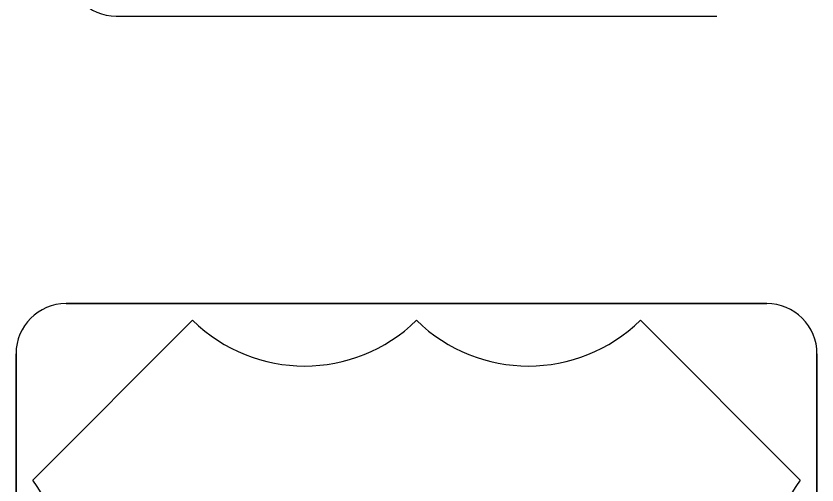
# Model space of a CAD drawing. Extents: x 10133 to 81668, y 5524 to 11018.
# Drawn here: x 35486.9 to 35586.9, y 8358.1 to 8416.6 of the extents above; entities that cross this region are included whole.
import ezdxf

# ---------------------------------------------------------------- set-up
doc = ezdxf.new("R2010")
doc.units = 0
doc.layers.add('DisPlatData', color=7, linetype='Continuous')
doc.layers.add('DisPropROW', color=7, linetype='Continuous')

msp = doc.modelspace()

# ---------------------------------------------------------------- linework, layer by layer
at = {"layer": 'DisPlatData'}
for p, q in [((35580.642, 8380.729), (35493.142, 8380.729)), ((35580.642, 8380.729), (35493.142, 8380.729)), ((35493.142, 8380.729), (35493.142, 8380.729)), ((35493.142, 8380.729), (35580.642, 8380.729)), ((35493.142, 8380.729), (35493.142, 8380.729)), ((35493.142, 8380.729), (35580.642, 8380.729)), ((35580.642, 8380.729), (35580.642, 8380.729)), ((35580.642, 8380.729), (35580.642, 8380.729)), ((35488.976, 8358.679), (35508.941, 8378.646)), ((35508.941, 8378.646), (35488.976, 8358.679)), ((35564.842, 8378.646), (35584.807, 8358.679)), ((35584.807, 8358.679), (35564.842, 8378.646)), ((35486.892, 8374.479), (35486.892, 8286.979)), ((35486.892, 8374.479), (35486.892, 8374.479)), ((35486.892, 8374.479), (35486.892, 8286.979)), ((35486.892, 8286.979), (35486.892, 8374.479)), ((35486.892, 8374.479), (35486.892, 8374.479)), ((35486.892, 8286.979), (35486.892, 8374.479)), ((35586.892, 8286.979), (35586.892, 8374.479)), ((35586.892, 8286.979), (35586.892, 8374.479)), ((35586.892, 8374.479), (35586.892, 8374.479)), ((35586.892, 8374.479), (35586.892, 8286.979)), ((35586.892, 8374.479), (35586.892, 8374.479)), ((35586.892, 8374.479), (35586.892, 8286.979))]:
    msp.add_line(p, q, dxfattribs=at)
msp.add_lwpolyline([(35536.891, 8378.646), (35536.892, 8378.646)], dxfattribs=at)
for centre, radius, start, end in [((35493.142, 8374.479), 6.25, 90.00021, 179.99985), ((35493.142, 8374.479), 6.25, 90.00021, 179.99985), ((35493.142, 8374.479), 6.25, 90.00021, 179.99985), ((35493.142, 8374.479), 6.25, 90.00021, 179.99985), ((35580.642, 8374.479), 6.25, 0, 90.00021), ((35580.642, 8374.479), 6.25, 0, 90.00021), ((35580.642, 8374.479), 6.25, 0, 90.00021), ((35580.642, 8374.479), 6.25, 0, 90.00021), ((35522.917, 8392.904), 19.965, 225.57291, 314.42417), ((35522.917, 8392.904), 19.965, 225.57291, 314.42417), ((35550.867, 8392.904), 19.965, 225.57291, 225.57583), ((35522.917, 8392.904), 19.965, 314.42417, 314.42721), ((35550.867, 8392.904), 19.965, 225.57583, 314.42721), ((35550.867, 8392.904), 19.965, 225.57583, 314.42721), ((35466.267, 8342.383), 27.951, 334.98952, 35.66288), ((35466.267, 8342.383), 27.951, 334.98952, 35.66288), ((35607.517, 8342.383), 27.951, 144.33724, 205.01003), ((35607.517, 8342.383), 27.951, 144.33724, 205.01003)]:
    msp.add_arc(centre, radius, start, end, dxfattribs=at)
at = {"layer": 'DisPropROW'}
msp.add_line((35499.392, 8416.629), (35574.392, 8416.629), dxfattribs=at)
msp.add_arc((35499.392, 8422.879), 6.25, 179.99985, 270.00006, dxfattribs=at)

doc.saveas('drawing.dxf')
